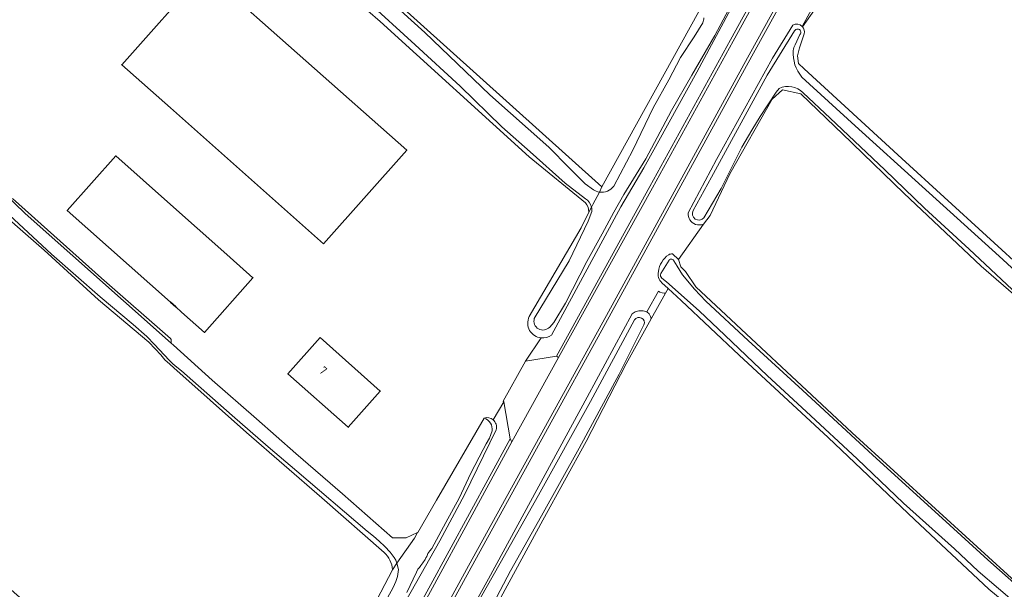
# Model space of a CAD drawing. Header units: metres. Extents: x 149984 to 156489, y 469398 to 478068.
# Tile 406 of 656: x 152975 to 153138, y 474363 to 474457. Entities that reach past the tile are written whole.
import ezdxf
from ezdxf.enums import TextEntityAlignment as Align

# ---------------------------------------------------------------- set-up
doc = ezdxf.new("R2010")
doc.units = ezdxf.units.M
doc.header["$LTSCALE"] = 0.75
for name, color, linetype, lineweight in [('B-WE-GK-BESCHOEIING-G', 252, 'GK-BESCHOEIING-SO', 18), ('B-WE-GR-GRAS-GV', 252, 'Continuous', 13), ('B-WE-OG-BEBOUWING-GV', 6, 'Continuous', 35), ('B-WE-OG-BEBOUWING-T18', 1, 'Continuous', 18), ('B-WE-OG-TERREIN_ERF-GV', 252, 'Continuous', 18), ('B-WE-OG-TERREIN_OEVER-GV', 252, 'Continuous', 18), ('B-WE-OG-WATER-GV', 252, 'Continuous', 18), ('B-WE-OG-WATER_SLOOT-GV', 252, 'Continuous', 18), ('B-WE-OG-WEG-GV', 252, 'Continuous', 18), ('B-WE-VH-GESLOTENVERHARDING_ASFALT-GV', 252, 'Continuous', 18), ('B-WE-VH-OPENVERHARDING_BETONSTRAATSTEEN-GV', 252, 'Continuous', 18)]:
    doc.layers.add(name, color=color, linetype=linetype, lineweight=lineweight)
doc.styles.add('NLCS-ISO-M750-T18', font='NLCS-ISO.ttf', dxfattribs={"height": 1.35})
doc.linetypes.add('GK-BESCHOEIING-SO', pattern='A,18,-3,[1,NLCS.SHX,S=0.6,R=0,X=0,Y=0],-3', length=24)

msp = doc.modelspace()

# ---------------------------------------------------------------- linework, layer by layer
at = {"layer": 'B-WE-GK-BESCHOEIING-G', "flags": 128}
for points in [[(153000.121, 474403.332), (153000.494, 474403.001), (153006.93, 474397.19), (153014.207, 474390.792), (153020.73, 474385.108), (153028.407, 474378.439), (153036.673, 474371.136), (153038.912, 474371.149), (153040.774, 474372.017)], [(153040.774, 474372.017), (153040.839, 474372.047), (153043.934, 474377.386), (153051.809, 474390.937)]]:
    msp.add_lwpolyline(points, dxfattribs=at)
at = {"layer": 'B-WE-GR-GRAS-GV', "flags": 128}
for points in [[(153086.124, 474460.902), (153082.445, 474463.571), (153081.48, 474464.793), (153080.289, 474466.086), (153075.217, 474471.019), (153064.612, 474480.566), (153051.561, 474492.763), (153037.64, 474506.031), (153031.428, 474511.762), (153010.257, 474484.002), (153071.249, 474429.103), (153087.248, 474458.078)], [(153116.209, 474474.27), (153108.61, 474461.578), (153108.007, 474460.837), (153104.343, 474455.562)], [(153104.603, 474454.397), (153103.822, 474452.052), (153103.52, 474450.748), (153103.674, 474449.505), (153104.606, 474448.591), (153120.761, 474433.793), (153148.685, 474408.258)], [(153146.175, 474405.359), (153133.82, 474416.022), (153121.086, 474428.063), (153112.628, 474436.234), (153112.423, 474436.422), (153104.089, 474444.492), (153101.046, 474445.153), (153099.312, 474443.622), (153092.346, 474431.251), (153089.103, 474424.405), (153088.006, 474422.971), (153083.885, 474417.126), (153084.273, 474415.898), (153085.02, 474415.157), (153086.758, 474412.609), (153112.523, 474388.495), (153140.027, 474363.393)], [(153035.305, 474368.752), (153025.025, 474377.751), (153012.553, 474388.576), (153000.575, 474399.253), (152999.927, 474399.83), (152999.086, 474400.576), (152998.403, 474401.358), (152997.505, 474402.391), (152996.477, 474403.45), (152988.142, 474410.467), (152979.164, 474418.649), (152969.382, 474427.191), (152968.348, 474428.092), (152967.181, 474429.728), (152966.276, 474428.592), (152937.988, 474393.281), (152939.677, 474391.835), (152969.342, 474366.426), (153014.056, 474326.871), (153015.644, 474326.871), (153017.76, 474328.194), (153026.359, 474346.185), (153036.678, 474365.897)], [(153147.817, 474352.146), (153135.123, 474362.696), (153122.813, 474374.165), (153108.564, 474387.738), (153093.891, 474401.319), (153084.33, 474410.329), (153082.156, 474412.338), (153081.719, 474411.55), (153079.38, 474407.327), (153075.249, 474399.87), (153068.618, 474387.095), (153061.472, 474374.073), (153053.526, 474359.409)]]:
    msp.add_lwpolyline(points, dxfattribs=at)
at = {"layer": 'B-WE-GR-GRAS-GV'}
for points in [[(153104.343, 474455.562, -0.249886), (153104.603, 474454.397)], [(153036.678, 474365.897, 0.1831168), (153035.305, 474368.752)]]:
    msp.add_lwpolyline(points, format="xyb", dxfattribs=at)
at = {"layer": 'B-WE-OG-BEBOUWING-GV', "flags": 128}
for points in [[(153025.295, 474419.726), (153039.016, 474435.189), (153005.702, 474464.738), (152991.99, 474449.285), (153000, 474442.176)], [(153009.85, 474417.453), (153008.813, 474418.375), (153000, 474426.205), (152990.983, 474434.217), (152982.974, 474425.202), (153000, 474410.074), (153000.883, 474409.289), (153001.843, 474408.436), (153005.611, 474405.09), (153013.618, 474414.107)], [(153024.705, 474404.226), (153019.416, 474398.264), (153029.371, 474389.427), (153034.661, 474395.389)]]:
    msp.add_lwpolyline(points, close=True, dxfattribs=at)
at = {"layer": 'B-WE-OG-TERREIN_ERF-GV', "flags": 128}
for points in [[(153005.702, 474464.738), (153039.016, 474435.189), (153025.295, 474419.726), (153000, 474442.176), (152991.99, 474449.285)], [(152990.983, 474434.217), (153000, 474426.205), (153008.813, 474418.375), (153009.85, 474417.453), (153013.618, 474414.107), (153005.611, 474405.09), (153001.843, 474408.436), (153000.883, 474409.289), (153000, 474410.074), (152982.974, 474425.202)], [(153079.38, 474407.327), (153081.719, 474411.55), (153081.53, 474411.55), (153081.17, 474411.6), (153080.8, 474411.73), (153080.58, 474411.89), (153078.64, 474408.49), (153079.01, 474408.16), (153079.28, 474407.71)], [(153024.705, 474404.226), (153034.661, 474395.389), (153029.371, 474389.427), (153019.416, 474398.264)]]:
    msp.add_lwpolyline(points, close=True, dxfattribs=at)
for points in [[(153104.305, 474455.604), (153104.343, 474455.562), (153108.007, 474460.837)], [(153107.052, 474460.663), (153104.305, 474455.604)], [(153068.518, 474426.504), (153059.204, 474434.099), (153034.62, 474456.417), (153032.59, 474458.2)], [(152973.92, 474427.22), (152988.63, 474414.05), (153000, 474404.05), (153000.148, 474403.92), (153000.121, 474403.332), (153000.494, 474403.001), (153006.93, 474397.19), (153014.207, 474390.792), (153020.73, 474385.108), (153028.407, 474378.439), (153036.673, 474371.136), (153038.912, 474371.149), (153040.774, 474372.017), (153040.839, 474372.047), (153043.934, 474377.386), (153051.809, 474390.937)], [(153059.227, 474407.686), (153067.828, 474422.337), (153069.071, 474424.928)], [(153053.272, 474390.654), (153055.05, 474393.642), (153054.925, 474393.751), (153058.614, 474400.355), (153061.207, 474404.177)]]:
    msp.add_lwpolyline(points, dxfattribs=at)
at = {"layer": 'B-WE-OG-TERREIN_ERF-GV'}
for points in [[(153069.071, 474424.928, 0.1892032), (153068.518, 474426.504)], [(153061.207, 474404.177, -0.5189153), (153059.227, 474407.686)], [(153051.809, 474390.937, -0.2529835), (153053.272, 474390.654)]]:
    msp.add_lwpolyline(points, format="xyb", dxfattribs=at)
at = {"layer": 'B-WE-OG-TERREIN_OEVER-GV', "flags": 128}
for points in [[(153062.915, 474404.645), (153074.339, 474425.799), (153078.18, 474432.27), (153080.64, 474436.69), (153086.93, 474448.03), (153093.34, 474460.13), (153097.58, 474467.73), (153101.5, 474474.14), (153104.33, 474478.92), (153109.8, 474489.3), (153114.17, 474497.558), (153113.102, 474498.239), (153111.603, 474499.195)], [(153112.782, 474497.223), (153111.68, 474494.771), (153109.11, 474489.822), (153105.167, 474481.983), (153102.446, 474477.29), (153100.187, 474473.742), (153098.368, 474470.567), (153096.941, 474467.587), (153093.773, 474461.65), (153092.116, 474458.334), (153089.862, 474454.131), (153086.097, 474447.584), (153082.741, 474441.742), (153078.472, 474433.756), (153074.874, 474427.87), (153073.228, 474424.924), (153071.265, 474421.387), (153068.748, 474416.766), (153065.198, 474409.886), (153063.326, 474406.711), (153062.619, 474405.966)], [(153070.813, 474428.261), (153071.249, 474429.103), (153010.257, 474484.002), (153009.599, 474483.13), (153007.389, 474480.537), (153032.59, 474458.2), (153034.62, 474456.417), (153059.204, 474434.099), (153068.518, 474426.504)], [(153068.512, 474427.166), (153065.189, 474429.744), (153059.414, 474434.897), (153054.702, 474439.008), (153047.82, 474445.731), (153040.434, 474452.544), (153032.31, 474460.011), (153021.817, 474469.403), (153015.335, 474475.329), (153010.544, 474479.088), (153009.269, 474479.836)], [(153036.806, 474459.313), (153039.739, 474456.663), (153042.012, 474454.606), (153052.762, 474444.308), (153062.498, 474435.653), (153065.837, 474432.257), (153068.475, 474429.634), (153069.833, 474428.634)], [(153087.895, 474459.249), (153087.248, 474458.078), (153071.249, 474429.103), (153070.813, 474428.261)], [(153073.196, 474429.245), (153076.352, 474435.166), (153079.686, 474442.143), (153082.285, 474446.779), (153084.204, 474450.48), (153086.452, 474453.898), (153087.874, 474456.217)], [(153102.745, 474455.835), (153099.381, 474450.363), (153090.174, 474433.651), (153085.496, 474424.802)], [(153086.291, 474425.207), (153089.349, 474430.69), (153098.511, 474447.535), (153103.04, 474454.87)], [(153103.905, 474454.268), (153103.148, 474452.579)], [(153148.685, 474408.258), (153120.761, 474433.793), (153104.606, 474448.591), (153103.674, 474449.505), (153103.52, 474450.748), (153103.822, 474452.052), (153104.603, 474454.397)], [(153104.343, 474455.562), (153104.305, 474455.604)], [(153104.25, 474447.248), (153113.064, 474439.219), (153124.107, 474429.18), (153136.829, 474417.653), (153146.234, 474409.05)], [(153088.006, 474422.971), (153089.103, 474424.405), (153092.346, 474431.251), (153099.312, 474443.622), (153101.046, 474445.153), (153104.089, 474444.492), (153112.423, 474436.422), (153112.628, 474436.234), (153121.086, 474428.063), (153133.82, 474416.022), (153146.175, 474405.359), (153169.692, 474383.33), (153200.678, 474352.584), (153230.956, 474325.032), (153263.492, 474295.295), (153293.638, 474266.831), (153309.538, 474251.478), (153326.546, 474235.364), (153337.054, 474225.417), (153346.05, 474217.611), (153354.957, 474209.264)], [(153100.494, 474445.35), (153100.008, 474444.726), (153097.34, 474440.713), (153095.99, 474438.459), (153094.313, 474435.68), (153090.914, 474428.856), (153088.084, 474424.028)], [(153138.951, 474412.193), (153131.834, 474418.848), (153124.48, 474425.582), (153117.923, 474431.938), (153108.885, 474440.449), (153104.437, 474444.648)], [(152972.541, 474428.142), (152976.042, 474424.709), (153000.121, 474403.332), (153000.148, 474403.92), (153000, 474404.05), (152988.63, 474414.05), (152973.92, 474427.22)], [(152969.382, 474427.191), (152979.164, 474418.649), (152988.142, 474410.467), (152996.477, 474403.45), (152997.505, 474402.391), (152998.403, 474401.358), (152999.086, 474400.576), (152999.927, 474399.83), (153000.575, 474399.253), (153012.553, 474388.576), (153025.025, 474377.751), (153035.305, 474368.752)], [(153037.404, 474366.952), (153037.205, 474367.454), (153036.947, 474367.932), (153036.637, 474368.378), (153036.28, 474368.783), (153035.398, 474369.716), (153034.473, 474370.608), (153033.508, 474371.457), (153032.507, 474372.261), (153020.86, 474382.198), (153016.136, 474386.2), (153010.197, 474391.363), (153002.801, 474397.922), (153001.819, 474398.743), (153001.064, 474399.343), (153000.403, 474399.903), (152999.805, 474400.495), (152997.409, 474403.091), (152996.1, 474404.426), (152993.861, 474406.415), (152988.425, 474410.955), (152980.387, 474417.999), (152971.078, 474426.587)], [(153069.521, 474425.778), (153069.071, 474424.928), (153067.828, 474422.337), (153059.227, 474407.686)], [(153060.078, 474407.391), (153065.848, 474416.928), (153068.987, 474423.477), (153069.597, 474425.067)], [(153069.071, 474424.928), (153069.521, 474425.778)], [(153080.952, 474414.794), (153082.314, 474417.037)], [(153354.135, 474168.263), (153350.012, 474172.179), (153347.072, 474174.829), (153343.916, 474177.453), (153340.891, 474180.173), (153318.93, 474200.281), (153302.923, 474215.759), (153290.906, 474226.204), (153282.842, 474233.592), (153270.373, 474245.267), (153259.469, 474254.735), (153250.139, 474263.517), (153215.451, 474294.094), (153189.813, 474318.285), (153162.606, 474342.736), (153140.027, 474363.393), (153112.523, 474388.495), (153086.758, 474412.609), (153085.02, 474415.157), (153084.273, 474415.898), (153083.885, 474417.126), (153082.894, 474418.043)], [(153083.128, 474416.882), (153083.674, 474416.004), (153084.52, 474414.571), (153086.518, 474412.196), (153088.37, 474410.266), (153095.396, 474403.734), (153104.331, 474395.572), (153115.967, 474384.824), (153127.387, 474374.42), (153134.93, 474367.546), (153140.245, 474362.824)], [(153140.035, 474359.924), (153133.365, 474365.647), (153129.433, 474369.364), (153121.019, 474376.871), (153113.35, 474384.202), (153104.959, 474392.045), (153098.577, 474397.888), (153091.525, 474404.612), (153087.283, 474408.626), (153081.875, 474413.431), (153081.113, 474414.038)], [(153081.125, 474413.29), (153082.156, 474412.338), (153084.33, 474410.329), (153093.891, 474401.319), (153108.564, 474387.738), (153122.813, 474374.165), (153135.123, 474362.696), (153147.817, 474352.146), (153157.048, 474343.688), (153166.151, 474335.4), (153178.762, 474323.522), (153187.196, 474315.565), (153198.159, 474306.031), (153207.569, 474297.261), (153216.529, 474289.439), (153235.945, 474271.232), (153254.304, 474255.247), (153270.335, 474240.94), (153280.851, 474230.38), (153299.844, 474213.807), (153310.155, 474203.411)], [(153053.526, 474359.409), (153061.472, 474374.073), (153068.618, 474387.095), (153075.249, 474399.87), (153079.38, 474407.327), (153079.28, 474407.71), (153079.01, 474408.16), (153078.64, 474408.49), (153078.02, 474408.64), (153077.34, 474408.65), (153076.74, 474408.48), (153076.21, 474408.13), (153068.8, 474394.41), (153052.49, 474364.38), (153038.83, 474339.6), (153030.46, 474323.71), (153030.11, 474322.16), (153030.28, 474321.48), (153030.505, 474321.177)], [(153030.4, 474322.557), (153031.45, 474324.681), (153033.038, 474327.952), (153040.429, 474341.698), (153046.816, 474353.491), (153054.45, 474366.969), (153060.746, 474378.231), (153069.358, 474393.693), (153076.626, 474407.172)], [(153078.177, 474406.34), (153074.1, 474398.168), (153067.458, 474385.943), (153061.277, 474374.819), (153056.155, 474365.694), (153053.306, 474360.238)], [(153051.809, 474390.937), (153052.099, 474390.81), (153052.376, 474390.629), (153052.626, 474390.396), (153052.834, 474390.118), (153052.988, 474389.808), (153053.084, 474389.48), (153053.121, 474389.152), (153053.103, 474388.836), (153052.925, 474388.203), (153052.671, 474387.595)], [(152958.28, 474213.87), (152977.8, 474250.33), (152981.62, 474257.87), (152982.25, 474259.69), (152986.17, 474266.26), (152991.79, 474275.6), (152999.01, 474288.66), (153000, 474290.551), (153003.82, 474297.93), (153008.701, 474306.602), (153009.44, 474307.53), (153014.22, 474315.99), (153017.65, 474322.87), (153018.08, 474323.84), (153022.535, 474331.505), (153024.32, 474334.07), (153029.97, 474344.52), (153036.45, 474356.46), (153044.46, 474370.65), (153048.532, 474378.28), (153053.786, 474389.003)], [(153052.671, 474387.595), (153052.125, 474386.663), (153051.616, 474385.731), (153049.574, 474381.822), (153047.662, 474377.726), (153045.454, 474373.67), (153043.145, 474369.419), (153042.807, 474368.994), (153042.515, 474368.569), (153042.34, 474368.103), (153042.192, 474367.841), (153042.056, 474367.588), (153041.686, 474367.03), (153041.332, 474366.597), (153041.102, 474366.284), (153040.867, 474365.972), (153040.615, 474365.488), (153039.034, 474362.162)], [(153036.678, 474365.897), (153037.404, 474366.952)]]:
    msp.add_lwpolyline(points, dxfattribs=at)
at = {"layer": 'B-WE-OG-TERREIN_OEVER-GV'}
for points in [[(153087.874, 474456.217, 0.0645027), (153088.081, 474457.03)], [(153104.305, 474455.604, 0.3482253), (153102.745, 474455.835)], [(153103.04, 474454.87, -1.1986445), (153103.905, 474454.268)], [(153104.603, 474454.397, 0.249886), (153104.343, 474455.562)], [(153103.148, 474452.579, 0.0794767), (153102.798, 474451.615)], [(153102.798, 474451.615, 0.193843), (153104.25, 474447.248)], [(153104.437, 474444.648, 0.3286953), (153100.494, 474445.35)], [(153069.833, 474428.634, 0.1060515), (153070.813, 474428.261)], [(153070.813, 474428.261, 0.1376583), (153072.153, 474428.424)], [(153072.153, 474428.424, 0.140861), (153073.196, 474429.245)], [(153069.521, 474425.778, 0.1874467), (153068.512, 474427.166)], [(153068.518, 474426.504, -0.1892032), (153069.071, 474424.928)], [(153069.597, 474425.067, 0.0758347), (153069.521, 474425.778)], [(153088.084, 474424.028, -0.9025503), (153086.291, 474425.207)], [(153085.496, 474424.802, 0.3467666), (153086.687, 474422.921)], [(153086.687, 474422.921, 0.1896399), (153088.006, 474422.971)], [(153082.256, 474417.92, 0.2098762), (153080.555, 474415.131)], [(153082.894, 474418.043, 0.1469594), (153082.256, 474417.92)], [(153082.314, 474417.037, -0.5488887), (153083.128, 474416.882)], [(153080.555, 474415.131, 0.2808508), (153081.125, 474413.29)], [(153081.113, 474414.038, -0.2869797), (153080.952, 474414.794)], [(153059.227, 474407.686, 0.5189153), (153061.207, 474404.177)], [(153062.619, 474405.966, -0.7972357), (153060.078, 474407.391)], [(153076.626, 474407.172, -0.9035767), (153078.177, 474406.34)], [(153061.207, 474404.177, 0.1860136), (153062.915, 474404.645)], [(153053.272, 474390.654, 0.2529835), (153051.809, 474390.937)], [(153053.786, 474389.003, 0.3005241), (153053.272, 474390.654)], [(153035.305, 474368.752, -0.1831168), (153036.678, 474365.897)]]:
    msp.add_lwpolyline(points, format="xyb", dxfattribs=at)
at = {"layer": 'B-WE-OG-TERREIN_OEVER-GV', "flags": 128}
msp.add_lwpolyline([(153017.76, 474328.194), (153016.841, 474326.912), (153017.188, 474327.139), (153017.502, 474327.419), (153017.77, 474327.742), (153017.986, 474328.097), (153019.252, 474330.721), (153022.303, 474336.536), (153025.762, 474343.555), (153028.989, 474349.749), (153031.461, 474353.508), (153033.972, 474357.839), (153036.764, 474362.956), (153037.234, 474363.959), (153037.492, 474364.788), (153037.65, 474365.913), (153037.404, 474366.952), (153036.678, 474365.897), (153026.359, 474346.185)], close=True, dxfattribs=at)
at = {"layer": 'B-WE-OG-WATER-GV', "flags": 128}
for points in [[(153103.04, 474454.87), (153098.511, 474447.535), (153089.349, 474430.69), (153086.291, 474425.207)], [(153103.148, 474452.579), (153103.905, 474454.268)], [(153146.234, 474409.05), (153136.829, 474417.653), (153124.107, 474429.18), (153113.064, 474439.219), (153104.25, 474447.248)], [(153088.084, 474424.028), (153090.914, 474428.856), (153094.313, 474435.68), (153095.99, 474438.459), (153097.34, 474440.713), (153100.008, 474444.726), (153100.494, 474445.35)], [(153104.437, 474444.648), (153108.885, 474440.449), (153117.923, 474431.938), (153124.48, 474425.582), (153131.834, 474418.848), (153138.951, 474412.193)], [(153082.314, 474417.037), (153080.952, 474414.794)], [(153140.245, 474362.824), (153134.93, 474367.546), (153127.387, 474374.42), (153115.967, 474384.824), (153104.331, 474395.572), (153095.396, 474403.734), (153088.37, 474410.266), (153086.518, 474412.196), (153084.52, 474414.571), (153083.674, 474416.004), (153083.128, 474416.882)], [(153081.113, 474414.038), (153081.875, 474413.431), (153087.283, 474408.626), (153091.525, 474404.612), (153098.577, 474397.888), (153104.959, 474392.045), (153113.35, 474384.202), (153121.019, 474376.871), (153129.433, 474369.364), (153133.365, 474365.647), (153140.035, 474359.924)], [(153076.626, 474407.172), (153069.358, 474393.693), (153060.746, 474378.231), (153054.45, 474366.969), (153046.816, 474353.491), (153040.429, 474341.698), (153033.038, 474327.952), (153031.45, 474324.681), (153030.4, 474322.557)], [(153053.306, 474360.238), (153056.155, 474365.694), (153061.277, 474374.819), (153067.458, 474385.943), (153074.1, 474398.168), (153078.177, 474406.34)]]:
    msp.add_lwpolyline(points, dxfattribs=at)
at = {"layer": 'B-WE-OG-WATER-GV'}
for points in [[(153103.905, 474454.268, 1.1986445), (153103.04, 474454.87)], [(153102.798, 474451.615, -0.0794767), (153103.148, 474452.579)], [(153104.25, 474447.248, -0.193843), (153102.798, 474451.615)], [(153100.494, 474445.35, -0.3286953), (153104.437, 474444.648)], [(153086.291, 474425.207, 0.9025503), (153088.084, 474424.028)], [(153083.128, 474416.882, 0.5488887), (153082.314, 474417.037)], [(153080.952, 474414.794, 0.2869797), (153081.113, 474414.038)], [(153078.177, 474406.34, 0.9035767), (153076.626, 474407.172)]]:
    msp.add_lwpolyline(points, format="xyb", dxfattribs=at)
at = {"layer": 'B-WE-OG-WATER_SLOOT-GV', "flags": 128}
for points in [[(153062.619, 474405.966), (153063.326, 474406.711), (153065.198, 474409.886), (153068.748, 474416.766), (153071.265, 474421.387), (153073.228, 474424.924), (153074.874, 474427.87), (153078.472, 474433.756), (153082.741, 474441.742), (153086.097, 474447.584), (153089.862, 474454.131), (153092.116, 474458.334), (153093.773, 474461.65), (153096.941, 474467.587), (153098.368, 474470.567), (153100.187, 474473.742), (153102.446, 474477.29), (153105.167, 474481.983), (153109.11, 474489.822), (153111.68, 474494.771), (153112.782, 474497.223)], [(153009.269, 474479.836), (153010.544, 474479.088), (153015.335, 474475.329), (153021.817, 474469.403), (153032.31, 474460.011), (153040.434, 474452.544), (153047.82, 474445.731), (153054.702, 474439.008), (153059.414, 474434.897), (153065.189, 474429.744), (153068.512, 474427.166)], [(153069.833, 474428.634), (153068.475, 474429.634), (153065.837, 474432.257), (153062.498, 474435.653), (153052.762, 474444.308), (153042.012, 474454.606), (153039.739, 474456.663), (153036.806, 474459.313)], [(153087.874, 474456.217), (153086.452, 474453.898), (153084.204, 474450.48), (153082.285, 474446.779), (153079.686, 474442.143), (153076.352, 474435.166), (153073.196, 474429.245)], [(152971.078, 474426.587), (152980.387, 474417.999), (152988.425, 474410.955), (152993.861, 474406.415), (152996.1, 474404.426), (152997.409, 474403.091), (152999.805, 474400.495), (153000.403, 474399.903), (153001.064, 474399.343), (153001.819, 474398.743), (153002.801, 474397.922), (153010.197, 474391.363), (153016.136, 474386.2), (153020.86, 474382.198), (153032.507, 474372.261), (153033.508, 474371.457), (153034.473, 474370.608), (153035.398, 474369.716), (153036.28, 474368.783), (153036.637, 474368.378), (153036.947, 474367.932), (153037.205, 474367.454), (153037.404, 474366.952), (153040.28, 474371.13), (153040.774, 474372.017), (153038.912, 474371.149), (153036.673, 474371.136), (153028.407, 474378.439), (153020.73, 474385.108), (153014.207, 474390.792), (153006.93, 474397.19), (153000.494, 474403.001), (153000.121, 474403.332), (152976.042, 474424.709), (152972.541, 474428.142)], [(153069.521, 474425.778), (153069.736, 474426.184), (153070.813, 474428.261)], [(153070.813, 474428.261), (153069.736, 474426.184), (153069.521, 474425.778)], [(153069.597, 474425.067), (153068.987, 474423.477), (153065.848, 474416.928), (153060.078, 474407.391)], [(153039.034, 474362.162), (153040.615, 474365.488), (153040.867, 474365.972), (153041.102, 474366.284), (153041.332, 474366.597), (153041.686, 474367.03), (153042.056, 474367.588), (153042.192, 474367.841), (153042.34, 474368.103), (153042.515, 474368.569), (153042.807, 474368.994), (153043.145, 474369.419), (153045.454, 474373.67), (153047.662, 474377.726), (153049.574, 474381.822), (153051.616, 474385.731), (153052.125, 474386.663), (153052.671, 474387.595), (153052.925, 474388.203), (153053.103, 474388.836), (153053.121, 474389.152), (153053.084, 474389.48), (153052.988, 474389.808), (153052.834, 474390.118), (153052.626, 474390.396), (153052.376, 474390.629), (153052.099, 474390.81), (153051.809, 474390.937), (153043.934, 474377.386), (153040.839, 474372.047), (153040.774, 474372.017), (153040.28, 474371.13), (153037.404, 474366.952), (153037.65, 474365.913), (153037.492, 474364.788), (153037.234, 474363.959), (153036.764, 474362.956), (153033.972, 474357.839)]]:
    msp.add_lwpolyline(points, dxfattribs=at)
at = {"layer": 'B-WE-OG-WATER_SLOOT-GV'}
for points in [[(153088.081, 474457.03, -0.0645027), (153087.874, 474456.217)], [(153070.813, 474428.261, -0.1060515), (153069.833, 474428.634)], [(153072.153, 474428.424, -0.1376583), (153070.813, 474428.261)], [(153073.196, 474429.245, -0.140861), (153072.153, 474428.424)], [(153068.512, 474427.166, -0.1874467), (153069.521, 474425.778)], [(153069.521, 474425.778, -0.0758347), (153069.597, 474425.067)], [(153060.078, 474407.391, 0.7972357), (153062.619, 474405.966)]]:
    msp.add_lwpolyline(points, format="xyb", dxfattribs=at)
at = {"layer": 'B-WE-OG-WEG-GV', "flags": 128}
for points in [[(153061.207, 474404.177), (153058.614, 474400.355), (153063.758, 474401.147), (153079.154, 474429.178), (153092.472, 474453.397), (153113.989, 474492.529), (153118.11, 474500), (153134.501, 474529.711), (153148.42, 474555.226), (153163.864, 474583.144), (153214.339, 474675.795), (153270.648, 474779.153), (153270.341, 474781.452), (153270.302, 474782.097), (153270.134, 474782.859), (153269.532, 474783.936), (153268.396, 474784.655)], [(153187.169, 474630.996), (153177.34, 474613.26), (153168.259, 474597.05), (153158.668, 474579.248), (153143.463, 474550.472), (153137.197, 474540.109), (153128.589, 474523.434), (153120.327, 474508.423), (153119.061, 474506.046), (153115.664, 474500.211), (153114.499, 474501.046), (153113.102, 474498.239), (153114.17, 474497.558), (153109.8, 474489.3), (153104.33, 474478.92), (153101.5, 474474.14), (153097.58, 474467.73), (153093.34, 474460.13), (153086.93, 474448.03), (153080.64, 474436.69), (153078.18, 474432.27), (153074.339, 474425.799), (153062.915, 474404.645)], [(153117.652, 474489.959), (153095.124, 474449.077), (153072.417, 474407.632), (153049.663, 474366.278), (153027.808, 474326.341), (153005.289, 474285.537), (153000, 474275.773), (152991.614, 474260.291), (152991.459, 474259.003), (152991.675, 474257.969), (152992.106, 474256.762), (152992.365, 474256.115), (152992.796, 474255.684), (152993.21, 474255.41), (152993.2, 474255.81), (152993.37, 474256.71), (152999.2, 474267.84), (153000, 474269.253), (153008.57, 474284.39), (153013.48, 474292.57), (153014.186, 474293.835)], [(153104.305, 474455.604), (153107.052, 474460.663)], [(153085.496, 474424.802), (153090.174, 474433.651), (153099.381, 474450.363), (153102.745, 474455.835)], [(153082.894, 474418.043), (153083.885, 474417.126), (153088.006, 474422.971)], [(153038.83, 474339.6), (153052.49, 474364.38), (153068.8, 474394.41), (153076.21, 474408.13), (153076.74, 474408.48), (153077.34, 474408.65), (153078.02, 474408.64), (153078.64, 474408.49), (153080.58, 474411.89), (153080.8, 474411.73), (153081.17, 474411.6), (153081.53, 474411.55), (153081.719, 474411.55), (153082.156, 474412.338), (153081.125, 474413.29)], [(152971, 474231.193), (152985.685, 474258.314), (152988.678, 474263.841), (152993.478, 474272.706), (153000, 474284.731), (153013.754, 474310.09), (153035.93, 474350.498), (153056.094, 474387.486), (153055.05, 474393.642)], [(153055.05, 474393.642), (153053.272, 474390.654)], [(153053.786, 474389.003), (153048.532, 474378.28), (153044.46, 474370.65), (153036.45, 474356.46), (153029.97, 474344.52), (153024.32, 474334.07), (153022.535, 474331.505), (153018.08, 474323.84), (153017.65, 474322.87), (153014.22, 474315.99), (153009.44, 474307.53), (153008.701, 474306.602), (153003.82, 474297.93), (153000, 474290.551), (152999.01, 474288.66), (152991.79, 474275.6), (152986.17, 474266.26), (152982.25, 474259.69), (152981.62, 474257.87), (152977.8, 474250.33), (152958.28, 474213.87)]]:
    msp.add_lwpolyline(points, dxfattribs=at)
at = {"layer": 'B-WE-OG-WEG-GV'}
for points in [[(153102.745, 474455.835, -0.3482253), (153104.305, 474455.604)], [(153086.687, 474422.921, -0.3467666), (153085.496, 474424.802)], [(153088.006, 474422.971, -0.1896399), (153086.687, 474422.921)], [(153080.555, 474415.131, -0.2098762), (153082.256, 474417.92)], [(153082.256, 474417.92, -0.1469594), (153082.894, 474418.043)], [(153081.125, 474413.29, -0.2808508), (153080.555, 474415.131)], [(153062.915, 474404.645, -0.1860136), (153061.207, 474404.177)], [(153053.272, 474390.654, -0.3005241), (153053.786, 474389.003)]]:
    msp.add_lwpolyline(points, format="xyb", dxfattribs=at)
at = {"layer": 'B-WE-VH-GESLOTENVERHARDING_ASFALT-GV', "flags": 128}
for points in [[(153214.778, 474675.554), (153164.302, 474582.902), (153148.858, 474554.985), (153134.939, 474529.471), (153118.681, 474500), (153118.548, 474499.759), (153114.427, 474492.288), (153092.91, 474453.156), (153079.592, 474428.937), (153064.084, 474400.923), (153056.341, 474387.006), (153036.369, 474350.258), (153014.193, 474309.851), (153000.44, 474284.493), (153000, 474283.682), (152993.918, 474272.468), (152989.118, 474263.603), (152986.125, 474258.076), (152971.439, 474230.953)], [(152969.064, 474217.671), (152975.407, 474228.431), (152978.746, 474237.366), (152985.635, 474250.045), (152986.067, 474249.793), (152986.697, 474250.801), (152987.644, 474252.318), (152990.828, 474258.764), (152991.199, 474259.525), (152991.614, 474260.291), (152991.137, 474260.461), (152999.56, 474276.011), (153000, 474276.823), (153004.85, 474285.777), (153027.37, 474326.582), (153049.225, 474366.519), (153071.979, 474407.873), (153094.686, 474449.318), (153117.214, 474490.2)], [(153117.214, 474490.2), (153094.686, 474449.318), (153071.979, 474407.873), (153049.225, 474366.519), (153027.37, 474326.582), (153004.85, 474285.777), (153000, 474276.823), (152999.56, 474276.011), (152991.137, 474260.461), (152991.614, 474260.291), (153000, 474275.773), (153005.289, 474285.537), (153027.808, 474326.341), (153049.663, 474366.278), (153072.417, 474407.632), (153095.124, 474449.077), (153117.652, 474489.959)]]:
    msp.add_lwpolyline(points, dxfattribs=at)
for points in [[(153118.11, 474500), (153113.989, 474492.529), (153092.472, 474453.397), (153079.154, 474429.178), (153063.758, 474401.147), (153064.084, 474400.923), (153079.592, 474428.937), (153092.91, 474453.156), (153114.427, 474492.288), (153118.548, 474499.759), (153118.681, 474500), (153134.939, 474529.471), (153148.858, 474554.985), (153164.302, 474582.902), (153214.778, 474675.554), (153214.339, 474675.795), (153163.864, 474583.144), (153148.42, 474555.226), (153134.501, 474529.711)], [(152988.678, 474263.841), (152985.685, 474258.314), (152986.125, 474258.076), (152989.118, 474263.603), (152993.918, 474272.468), (153000, 474283.682), (153000.44, 474284.493), (153014.193, 474309.851), (153036.369, 474350.258), (153056.341, 474387.006), (153056.094, 474387.486), (153035.93, 474350.498), (153013.754, 474310.09), (153000, 474284.731), (152993.478, 474272.706)]]:
    msp.add_lwpolyline(points, close=True, dxfattribs=at)
at = {"layer": 'B-WE-VH-OPENVERHARDING_BETONSTRAATSTEEN-GV', "flags": 128}
msp.add_lwpolyline([(153064.084, 474400.923), (153063.758, 474401.147), (153058.614, 474400.355), (153054.925, 474393.751), (153055.05, 474393.642), (153056.094, 474387.486), (153056.341, 474387.006)], close=True, dxfattribs=at)

# ---------------------------------------------------------------- texts
at = {"layer": 'B-WE-OG-BEBOUWING-T18', "style": 'NLCS-ISO-M750-T18'}
msp.add_text('7', height=1.35, rotation=318.4, dxfattribs=at).set_placement((153025.233, 474398.793), align=Align.MIDDLE)

doc.saveas('drawing.dxf')
